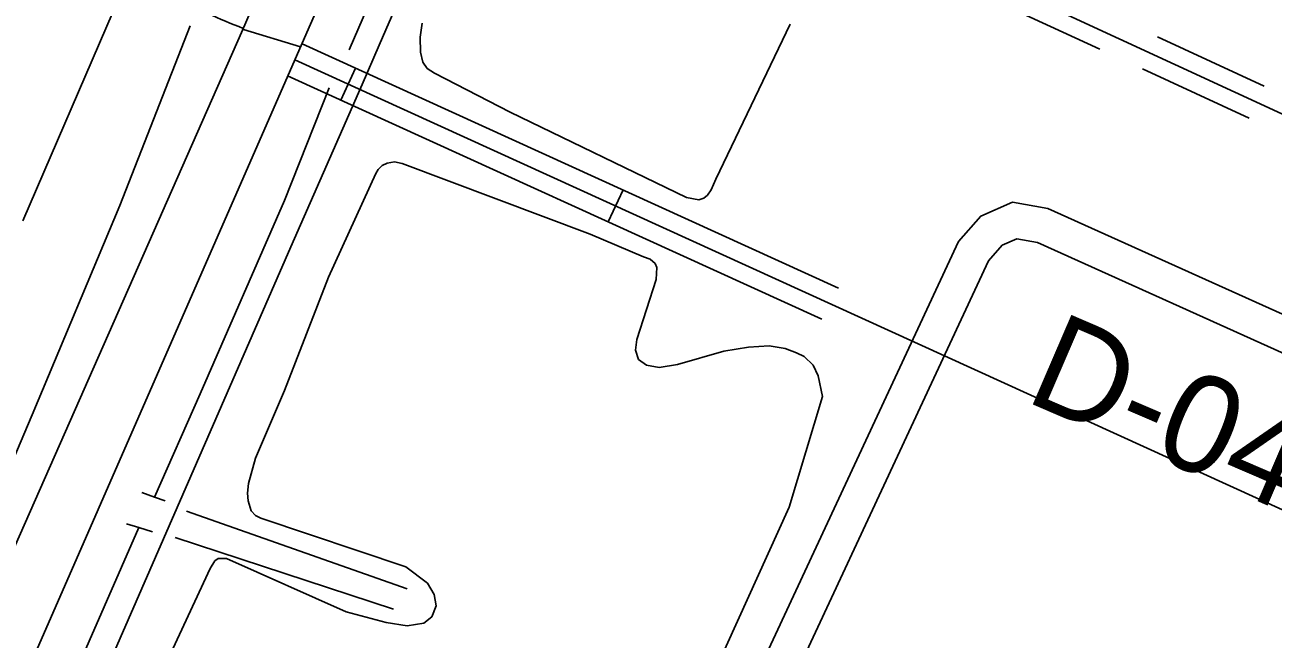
# Model space of a CAD drawing. Extents: x 3683613 to 3738215, y 469626 to 495384.
# Drawn here: x 3698541 to 3699603, y 475840 to 476362 of the extents above; entities that cross this region are included whole.
import ezdxf

# ---------------------------------------------------------------- set-up
doc = ezdxf.new("R2010")
doc.units = 0
for name, color, linetype in [('V-RAIL-TRAK', 7, 'Continuous'), ('V-RIVR-RANG-IDEN', 7, 'Continuous'), ('V-ROAD-CNTR', 7, 'Continuous'), ('V-SITE-VEGE', 7, 'Continuous'), ('V-SURV-IDEN', 7, 'Continuous'), ('V-TOPO-SHOR', 7, 'Continuous')]:
    doc.layers.add(name, color=color, linetype=linetype)

msp = doc.modelspace()

# ---------------------------------------------------------------- linework, layer by layer
at = {"layer": 'V-RAIL-TRAK'}
msp.add_lwpolyline([(3699135.7, 477023.3), (3699079.9, 476891.9), (3699035.8, 476788.2), (3698925.5, 476535.6), (3698842.8, 476345.1), (3698828.2, 476311.7), (3698767.6, 476173.4), (3698670.9, 475951.7), (3698587.5, 475760.5), (3698498.2, 475555.8), (3698418.2, 475370.7), (3698327.8, 475165.3), (3698326.5, 475162.2)], dxfattribs=at)
at = {"layer": 'V-ROAD-CNTR'}
for p, q in [((3698822.7, 476325.5), (3698810.2, 476298.2)), ((3699050.2, 476221.9), (3699037.7, 476194.6))]:
    msp.add_line(p, q, dxfattribs=at)
for points in [[(3698262.2, 475169.8), (3698773.2, 476337.7), (3699333, 477615.8), (3699804, 478707.9), (3700316.4, 479884.8), (3700434, 480167.4)], [(3700342.5, 480071.2), (3699729.5, 478658.1), (3699099.6, 477221.1), (3698725.5, 476355.7), (3698323.8, 475445.2), (3698202.8, 475164.1)], [(3699790.6, 476203.2), (3699764, 476216), (3699326.7, 476417.9)], [(3699456, 476341.7), (3699365.2, 476383.6)], [(3698727.2, 476358.3), (3698775.8, 476343.7)], [(3698777.2, 476346.3), (3699233.5, 476138.3)], [(3699550.3, 476331.2), (3699504.9, 476352.1)], [(3698770.9, 476332.6), (3699783.7, 475871.1), (3699857.7, 475839.8)], [(3699537.7, 476304), (3699492.3, 476324.9)], [(3699595.7, 476310.2), (3699550.3, 476331.2)], [(3698764.7, 476319), (3699219.4, 476111.8)], [(3699583.1, 476283), (3699537.7, 476304)], [(3699756.7, 476050.6), (3699411.8, 476205.9), (3699381.5, 476211.4), (3699354.6, 476199.5), (3699335.8, 476178), (3699093.5, 475657.7), (3699099.7, 475629.8), (3699112.1, 475614.3), (3699158.6, 475584), (3699560.7, 475403.8), (3699576.2, 475403.8), (3699591.9, 475406.9), (3699604.2, 475416.1)], [(3699753.9, 476018.9), (3699402.8, 476177), (3699385.2, 476180.2), (3699372.9, 476174.7), (3699361.2, 476161.4), (3699125, 475654.3), (3699127.5, 475643.1), (3699132.5, 475636.8), (3699173, 475610.4), (3699567.1, 475433.8), (3699573.3, 475433.8), (3699579.3, 475435), (3699584.5, 475438.8), (3699591.1, 475445.5), (3699596.4, 475454.3), (3699604.9, 475471.4)]]:
    msp.add_lwpolyline(points, dxfattribs=at)
msp.add_spline([(3698727.1, 476359.3), (3698672.9, 476390.9), (3698660.3, 476412.3), (3698652.6, 476459), (3698643.4, 476532.6), (3698633.7, 476600.1), (3698613.2, 476716.3), (3698591.5, 476827.4), (3698555.1, 476912.7), (3698503.7, 477015.4), (3698423.5, 477132.6)], degree=3, dxfattribs=at)
at = {"layer": 'V-SITE-VEGE'}
for p, q in [((3698840, 476235.7), (3698841.9, 476239.1)), ((3698841.9, 476239.1), (3698845.3, 476242.7)), ((3698845.3, 476242.7), (3698849.5, 476244.5)), ((3698849.5, 476244.5), (3698855.8, 476245.8)), ((3698855.8, 476245.8), (3698862.4, 476244.4)), ((3698862.4, 476244.4), (3699022.4, 476184.3)), ((3698799.5, 476147.7), (3698840, 476235.7)), ((3699022.4, 476184.3), (3699067.7, 476164.9)), ((3699067.7, 476164.9), (3699073.4, 476162.8)), ((3699073.4, 476162.8), (3699077.6, 476159.3)), ((3699077.6, 476159.3), (3699079.1, 476155.9)), ((3699079.1, 476155.9), (3699078.5, 476145.7)), ((3698762.1, 476051.1), (3698799.5, 476147.7)), ((3699078.5, 476145.7), (3699061.9, 476094.6)), ((3699061.9, 476094.6), (3699060.8, 476085.4)), ((3699157.1, 476088), (3699174.7, 476089.1)), ((3699174.7, 476089.1), (3699188.2, 476086.9)), ((3699060.8, 476085.4), (3699063.3, 476077.6)), ((3699096.5, 476073.3), (3699135.9, 476084.6)), ((3699135.9, 476084.6), (3699157.1, 476088)), ((3699188.2, 476086.9), (3699197.9, 476083.1)), ((3699197.9, 476083.1), (3699204.4, 476080.2)), ((3699204.4, 476080.2), (3699211.9, 476072.8)), ((3699063.3, 476077.6), (3699070.1, 476072.8)), ((3699070.1, 476072.8), (3699081, 476070.8)), ((3699081, 476070.8), (3699096.5, 476073.3)), ((3699211.9, 476072.8), (3699216.2, 476063.6)), ((3699216.2, 476063.6), (3699220, 476046)), ((3698737.6, 475993.5), (3698762.1, 476051.1)), ((3699220, 476046), (3699191.5, 475951.8)), ((3698731.6, 475972.1), (3698737.6, 475993.5)), ((3698730.8, 475963.7), (3698731.6, 475972.1)), ((3698731.2, 475957.2), (3698730.8, 475963.7)), ((3698733.7, 475948.8), (3698731.2, 475957.2)), ((3699191.5, 475951.8), (3699113.4, 475779.7)), ((3698737.4, 475944.8), (3698733.7, 475948.8)), ((3698742, 475942.4), (3698737.4, 475944.8)), ((3698865.4, 475901), (3698742, 475942.4)), ((3698702.9, 475906.2), (3698705.6, 475908.3)), ((3698705.6, 475908.3), (3698712.9, 475908.2)), ((3698712.9, 475908.2), (3698814.7, 475862.8)), ((3698653.6, 475802.6), (3698698.9, 475899.7)), ((3698698.9, 475899.7), (3698702.9, 475906.2)), ((3698883.8, 475887.2), (3698865.4, 475901)), ((3698889.4, 475877.5), (3698883.8, 475887.2)), ((3698891.2, 475868), (3698889.4, 475877.5)), ((3698887.4, 475858.6), (3698891.2, 475868)), ((3698814.7, 475862.8), (3698848.6, 475853.8)), ((3698880.8, 475853.2), (3698887.4, 475858.6)), ((3698848.6, 475853.8), (3698866.6, 475850.8)), ((3698866.6, 475850.8), (3698880.8, 475853.2))]:
    msp.add_line(p, q, dxfattribs=at)
for points in [[(3698535.6, 476939.9), (3698551.7, 476905.6), (3698584.1, 476822.2), (3698593.9, 476789.2), (3698602.4, 476741.7), (3698618.4, 476593.5), (3698614.9, 476560.6), (3698616.3, 476552), (3698618.2, 476544.9), (3698622.4, 476534.7), (3698627.7, 476520.5), (3698632.6, 476500.8), (3698634.8, 476485.2), (3698634, 476449.5), (3698632.1, 476419.8), (3698626.8, 476397.9), (3698616.3, 476373.7), (3698539.5, 476195.5)], [(3699192.5, 476362.8), (3699129.1, 476231), (3699125.3, 476221.9), (3699122.1, 476217.5), (3699119, 476214.7), (3699114.8, 476213.4), (3699104.1, 476215.4), (3698954.1, 476288.1), (3698889.7, 476321.2), (3698883.7, 476325.2), (3698879.9, 476330.7), (3698877.9, 476339.1), (3698877.5, 476351.9), (3698879.2, 476363.7)]]:
    msp.add_lwpolyline(points, dxfattribs=at)
at = {"layer": 'V-TOPO-SHOR'}
for p, q in [((3698866.5, 475882.5), (3698678.9, 475948.5)), ((3698855, 475865.1), (3698669.2, 475926.2))]:
    msp.add_line(p, q, dxfattribs=at)
for points in [[(3698817.3, 476341.2), (3698881.4, 476489.5), (3698942.6, 476628.4), (3699004.6, 476770.1)], [(3698438, 475777.5), (3698509.7, 475940.6), (3698528, 475984.2), (3698547.4, 476030.4), (3698622, 476208.7), (3698681.8, 476361.5)], [(3698800.2, 476308.7), (3698762.1, 476212.8), (3698690.5, 476048.2), (3698651.7, 475960.5)], [(3698660.6, 475957.3), (3698651.7, 475960.5), (3698640.8, 475964.5)], [(3698408.1, 475405.9), (3698492.9, 475592.2), (3698566.6, 475770.4), (3698638.3, 475934.5)], [(3698649.9, 475930.9), (3698638.3, 475934.5), (3698627.7, 475937.8)]]:
    msp.add_lwpolyline(points, dxfattribs=at)

# ---------------------------------------------------------------- texts
at = {"layer": 'V-RIVR-RANG-IDEN'}
msp.add_text('D-040', height=83, rotation=336.7013, dxfattribs=at).set_placement((3699390.5, 476042.9))
at = {"layer": 'V-SURV-IDEN'}
msp.add_text('509+37.2', height=100, rotation=344.3692, dxfattribs=at).set_placement((3699315.9, 476463.2))

doc.saveas('drawing.dxf')
